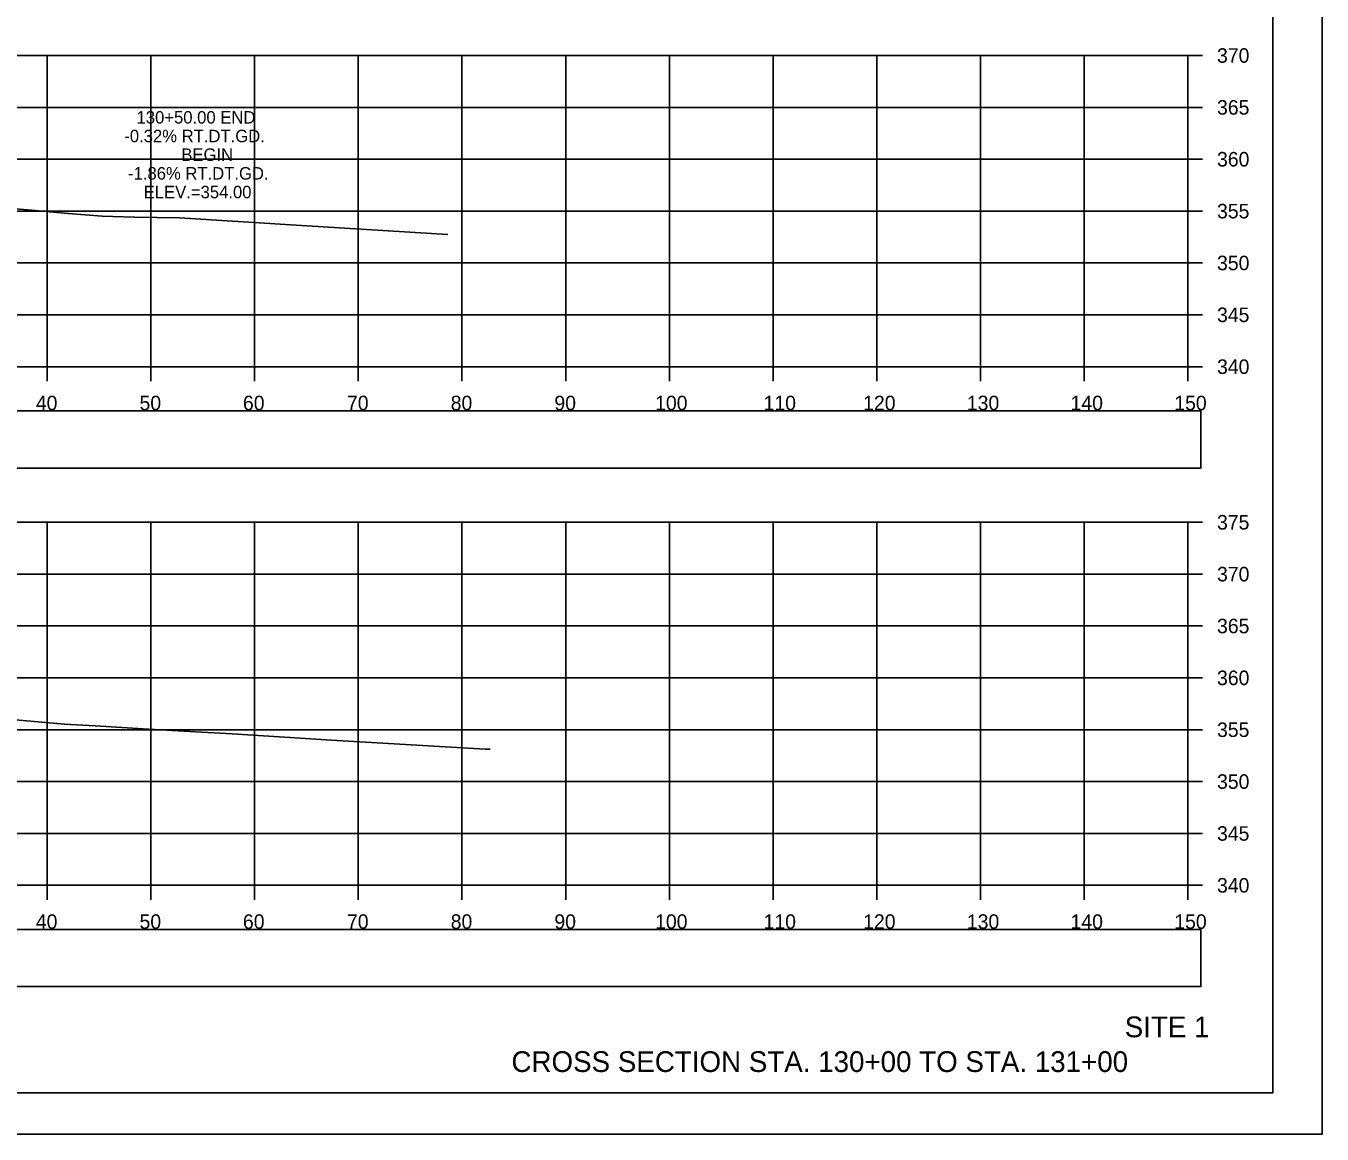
# Model space of a CAD drawing. Extents: x 1376273 to 1384221, y 378927 to 384592.
# Drawn here: x 1377095.7 to 1377220.7, y 381178.5 to 381285.4 of the extents above; entities that cross this region are included whole.
import ezdxf

# ---------------------------------------------------------------- set-up
doc = ezdxf.new("R2010")
doc.units = 0
for name, color, linetype in [('R_Axis', 7, 'Continuous'), ('R_Axis Annot', 7, 'Continuous'), ('R_Border', 7, 'Continuous'), ('R_Draft', 7, 'Continuous'), ('R_Exist Surface', 7, 'Continuous'), ('R_Grid', 7, 'Continuous'), ('R_No Plot', 7, 'Continuous'), ('R_Xsect Elev', 7, 'Continuous')]:
    doc.layers.add(name, color=color, linetype=linetype)

msp = doc.modelspace()

# ---------------------------------------------------------------- linework, layer by layer
at = {"layer": 'R_Axis'}
for p, q in [((1377207.77, 381252.51), (1377207.77, 381282.51)), ((1377209.17, 381282.51), (1377207.77, 381282.51)), ((1377209.17, 381277.51), (1377207.77, 381277.51)), ((1377209.17, 381272.51), (1377207.77, 381272.51)), ((1377209.17, 381267.51), (1377207.77, 381267.51)), ((1377209.17, 381262.51), (1377207.77, 381262.51)), ((1377209.17, 381257.51), (1377207.77, 381257.51)), ((1376907.77, 381252.51), (1377207.77, 381252.51)), ((1377097.77, 381251.11), (1377097.77, 381252.51)), ((1377107.77, 381251.11), (1377107.77, 381252.51)), ((1377117.77, 381251.11), (1377117.77, 381252.51)), ((1377127.77, 381251.11), (1377127.77, 381252.51)), ((1377137.77, 381251.11), (1377137.77, 381252.51)), ((1377147.77, 381251.11), (1377147.77, 381252.51)), ((1377157.77, 381251.11), (1377157.77, 381252.51)), ((1377167.77, 381251.11), (1377167.77, 381252.51)), ((1377177.77, 381251.11), (1377177.77, 381252.51)), ((1377187.77, 381251.11), (1377187.77, 381252.51)), ((1377197.77, 381251.11), (1377197.77, 381252.51)), ((1377207.77, 381251.11), (1377207.77, 381252.51)), ((1377209.17, 381252.51), (1377207.77, 381252.51)), ((1377207.77, 381202.51), (1377207.77, 381237.51)), ((1377209.17, 381237.51), (1377207.77, 381237.51)), ((1377209.17, 381232.51), (1377207.77, 381232.51)), ((1377209.17, 381227.51), (1377207.77, 381227.51)), ((1377209.17, 381222.51), (1377207.77, 381222.51)), ((1377209.17, 381217.51), (1377207.77, 381217.51)), ((1377209.17, 381212.51), (1377207.77, 381212.51)), ((1377209.17, 381207.51), (1377207.77, 381207.51)), ((1376907.77, 381202.51), (1377207.77, 381202.51)), ((1377097.77, 381201.11), (1377097.77, 381202.51)), ((1377107.77, 381201.11), (1377107.77, 381202.51)), ((1377117.77, 381201.11), (1377117.77, 381202.51)), ((1377127.77, 381201.11), (1377127.77, 381202.51)), ((1377137.77, 381201.11), (1377137.77, 381202.51)), ((1377147.77, 381201.11), (1377147.77, 381202.51)), ((1377157.77, 381201.11), (1377157.77, 381202.51)), ((1377167.77, 381201.11), (1377167.77, 381202.51)), ((1377177.77, 381201.11), (1377177.77, 381202.51)), ((1377187.77, 381201.11), (1377187.77, 381202.51)), ((1377197.77, 381201.11), (1377197.77, 381202.51)), ((1377207.77, 381201.11), (1377207.77, 381202.51)), ((1377209.17, 381202.51), (1377207.77, 381202.51))]:
    msp.add_line(p, q, dxfattribs=at)
at = {"layer": 'R_Axis Annot'}
for points in [[(1376907.2, 381242.74), (1377209.01, 381242.74), (1377209.01, 381248.26), (1376907.2, 381248.26)], [(1376907.2, 381192.74), (1377209.01, 381192.74), (1377209.01, 381198.26), (1376907.2, 381198.26)]]:
    msp.add_lwpolyline(points, close=True, dxfattribs=at)
at = {"layer": 'R_Border'}
for q in [(1377215.95, 381387.97), (1376899.77, 381182.51)]:
    msp.add_line((1377215.95, 381182.51), q, dxfattribs=at)
at = {"layer": 'R_Exist Surface'}
for points in [[(1377093.94, 381267.79), (1377096.25, 381267.59), (1377099.8, 381267.27), (1377103.07, 381267.01), (1377106.18, 381266.93), (1377110.54, 381266.86), (1377122.3, 381266.12), (1377136.42, 381265.25)], [(1377094.34, 381218.48), (1377099.46, 381218.06), (1377102.41, 381217.87), (1377107.55, 381217.56), (1377111.54, 381217.35), (1377115.6, 381217.1), (1377125.19, 381216.51), (1377140.01, 381215.64), (1377140.5, 381215.63)]]:
    msp.add_lwpolyline(points, dxfattribs=at)
at = {"layer": 'R_Grid'}
for p, q in [((1376907.77, 381282.51), (1377207.77, 381282.51)), ((1376907.77, 381282.51), (1377207.77, 381282.51)), ((1377097.77, 381252.51), (1377097.77, 381282.51)), ((1377097.77, 381252.51), (1377097.77, 381282.51)), ((1377107.77, 381252.51), (1377107.77, 381282.51)), ((1377107.77, 381252.51), (1377107.77, 381282.51)), ((1377117.77, 381252.51), (1377117.77, 381282.51)), ((1377117.77, 381252.51), (1377117.77, 381282.51)), ((1377127.77, 381252.51), (1377127.77, 381282.51)), ((1377127.77, 381252.51), (1377127.77, 381282.51)), ((1377137.77, 381252.51), (1377137.77, 381282.51)), ((1377137.77, 381252.51), (1377137.77, 381282.51)), ((1377147.77, 381252.51), (1377147.77, 381282.51)), ((1377147.77, 381252.51), (1377147.77, 381282.51)), ((1377157.77, 381252.51), (1377157.77, 381282.51)), ((1377157.77, 381252.51), (1377157.77, 381282.51)), ((1377167.77, 381252.51), (1377167.77, 381282.51)), ((1377167.77, 381252.51), (1377167.77, 381282.51)), ((1377177.77, 381252.51), (1377177.77, 381282.51)), ((1377177.77, 381252.51), (1377177.77, 381282.51)), ((1377187.77, 381252.51), (1377187.77, 381282.51)), ((1377187.77, 381252.51), (1377187.77, 381282.51)), ((1377197.77, 381252.51), (1377197.77, 381282.51)), ((1377197.77, 381252.51), (1377197.77, 381282.51)), ((1377207.77, 381252.51), (1377207.77, 381282.51)), ((1377207.77, 381252.51), (1377207.77, 381282.51)), ((1376907.77, 381277.51), (1377207.77, 381277.51)), ((1376907.77, 381277.51), (1377207.77, 381277.51)), ((1376907.77, 381272.51), (1377207.77, 381272.51)), ((1376907.77, 381272.51), (1377207.77, 381272.51)), ((1376907.77, 381267.51), (1377207.77, 381267.51)), ((1376907.77, 381267.51), (1377207.77, 381267.51)), ((1376907.77, 381262.51), (1377207.77, 381262.51)), ((1376907.77, 381262.51), (1377207.77, 381262.51)), ((1376907.77, 381257.51), (1377207.77, 381257.51)), ((1376907.77, 381257.51), (1377207.77, 381257.51)), ((1376907.77, 381252.51), (1377207.77, 381252.51)), ((1376907.77, 381252.51), (1377207.77, 381252.51)), ((1376907.77, 381237.51), (1377207.77, 381237.51)), ((1376907.77, 381237.51), (1377207.77, 381237.51)), ((1377097.77, 381202.51), (1377097.77, 381237.51)), ((1377097.77, 381202.51), (1377097.77, 381237.51)), ((1377107.77, 381202.51), (1377107.77, 381237.51)), ((1377107.77, 381202.51), (1377107.77, 381237.51)), ((1377117.77, 381202.51), (1377117.77, 381237.51)), ((1377117.77, 381202.51), (1377117.77, 381237.51)), ((1377127.77, 381202.51), (1377127.77, 381237.51)), ((1377127.77, 381202.51), (1377127.77, 381237.51)), ((1377137.77, 381202.51), (1377137.77, 381237.51)), ((1377137.77, 381202.51), (1377137.77, 381237.51)), ((1377147.77, 381202.51), (1377147.77, 381237.51)), ((1377147.77, 381202.51), (1377147.77, 381237.51)), ((1377157.77, 381202.51), (1377157.77, 381237.51)), ((1377157.77, 381202.51), (1377157.77, 381237.51)), ((1377167.77, 381202.51), (1377167.77, 381237.51)), ((1377167.77, 381202.51), (1377167.77, 381237.51)), ((1377177.77, 381202.51), (1377177.77, 381237.51)), ((1377177.77, 381202.51), (1377177.77, 381237.51)), ((1377187.77, 381202.51), (1377187.77, 381237.51)), ((1377187.77, 381202.51), (1377187.77, 381237.51)), ((1377197.77, 381202.51), (1377197.77, 381237.51)), ((1377197.77, 381202.51), (1377197.77, 381237.51)), ((1377207.77, 381202.51), (1377207.77, 381237.51)), ((1377207.77, 381202.51), (1377207.77, 381237.51)), ((1376907.77, 381232.51), (1377207.77, 381232.51)), ((1376907.77, 381232.51), (1377207.77, 381232.51)), ((1376907.77, 381227.51), (1377207.77, 381227.51)), ((1376907.77, 381227.51), (1377207.77, 381227.51)), ((1376907.77, 381222.51), (1377207.77, 381222.51)), ((1376907.77, 381222.51), (1377207.77, 381222.51)), ((1376907.77, 381217.51), (1377207.77, 381217.51)), ((1376907.77, 381217.51), (1377207.77, 381217.51)), ((1376907.77, 381212.51), (1377207.77, 381212.51)), ((1376907.77, 381212.51), (1377207.77, 381212.51)), ((1376907.77, 381207.51), (1377207.77, 381207.51)), ((1376907.77, 381207.51), (1377207.77, 381207.51)), ((1376907.77, 381202.51), (1377207.77, 381202.51)), ((1376907.77, 381202.51), (1377207.77, 381202.51))]:
    msp.add_line(p, q, dxfattribs=at)
at = {"layer": 'R_No Plot'}
msp.add_line((1376887.37, 381178.53), (1377220.7, 381178.53), dxfattribs=at)
for points in [[(1376887.36, 381391.86), (1377220.7, 381391.86), (1377220.7, 381178.53), (1376887.36, 381178.53)], [(1377133.69, 381387.97), (1377133.69, 381378.09), (1377169.42, 381378.09), (1377169.42, 381375.17), (1377192.62, 381375.17), (1377192.62, 381350.84), (1377215.95, 381350.84), (1377215.95, 381182.51), (1376899.77, 381182.51), (1376899.77, 381387.97)]]:
    msp.add_lwpolyline(points, close=True, dxfattribs=at)

# ---------------------------------------------------------------- texts
at = {"layer": 'R_Axis Annot'}
for s, p in [('370', (1377210.57, 381281.81)), ('365', (1377210.57, 381276.81)), ('360', (1377210.57, 381271.81)), ('355', (1377210.57, 381266.81)), ('350', (1377210.57, 381261.81)), ('345', (1377210.57, 381256.81)), ('340', (1377210.57, 381251.81)), ('40', (1377096.68, 381248.31)), ('50', (1377106.68, 381248.31)), ('60', (1377116.65, 381248.31)), ('70', (1377126.68, 381248.31)), ('80', (1377136.68, 381248.31)), ('90', (1377146.68, 381248.31)), ('100', (1377156.39, 381248.31)), ('110', (1377166.85, 381248.31)), ('120', (1377176.45, 381248.31)), ('130', (1377186.45, 381248.31)), ('140', (1377196.45, 381248.31)), ('150', (1377206.45, 381248.31)), ('375', (1377210.57, 381236.81)), ('370', (1377210.57, 381231.81)), ('365', (1377210.57, 381226.81)), ('360', (1377210.57, 381221.81)), ('355', (1377210.57, 381216.81)), ('350', (1377210.57, 381211.81)), ('345', (1377210.57, 381206.81)), ('340', (1377210.57, 381201.81)), ('40', (1377096.68, 381198.31)), ('50', (1377106.68, 381198.31)), ('60', (1377116.65, 381198.31)), ('70', (1377126.68, 381198.31)), ('80', (1377136.68, 381198.31)), ('90', (1377146.68, 381198.31)), ('100', (1377156.39, 381198.31)), ('110', (1377166.85, 381198.31)), ('120', (1377176.45, 381198.31)), ('130', (1377186.45, 381198.31)), ('140', (1377196.45, 381198.31)), ('150', (1377206.45, 381198.31))]:
    msp.add_text(s, height=1.4, dxfattribs=at).set_placement(p)
at = {"layer": 'R_Draft'}
for s, p in [('SITE 1', (1377201.67, 381187.86)), ('CROSS SECTION STA. 130+00 TO STA. 131+00', (1377142.54, 381184.51))]:
    msp.add_text(s, height=2, dxfattribs=at).set_placement(p)
at = {"layer": 'R_Xsect Elev'}
for s, p in [('130+50.00 END', (1377106.39, 381275.95)), ('-0.32% RT.DT.GD.', (1377105.21, 381274.15)), ('BEGIN', (1377110.71, 381272.35)), ('-1.86% RT.DT.GD.', (1377105.57, 381270.55)), ('ELEV.=354.00', (1377107.08, 381268.75))]:
    msp.add_text(s, height=1.2, rotation=360, dxfattribs=at).set_placement(p)

doc.saveas('drawing.dxf')
